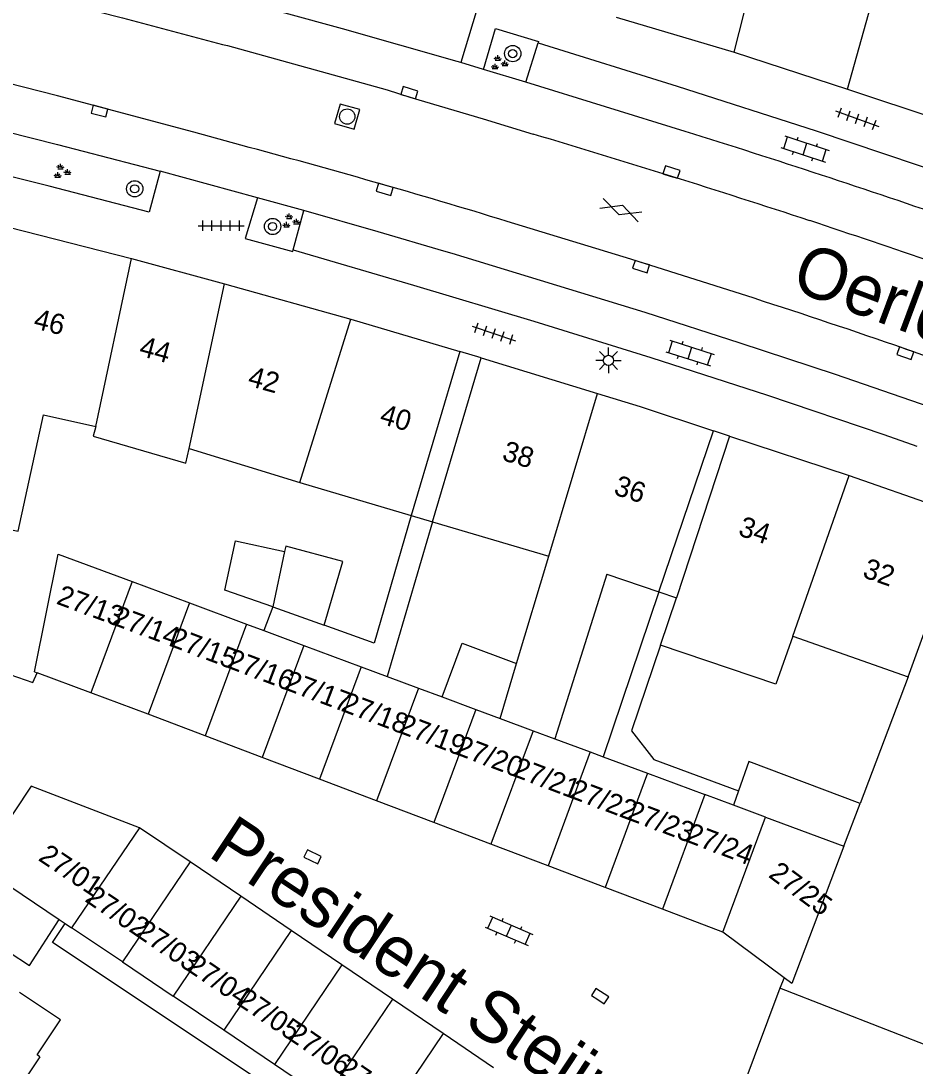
# Model space of a CAD drawing. Extents: x 132994 to 136000, y 393499 to 395512.
# Drawn here: x 133779.7 to 133823.6, y 395327.7 to 395379 of the extents above; entities that cross this region are included whole.
import ezdxf

# ---------------------------------------------------------------- set-up
doc = ezdxf.new("R2010")
doc.units = 0
for name, color, linetype in [('gg-afsc-erfafscheiding', 7, 'Continuous'), ('gg-afsc-muur', 7, 'Continuous'), ('gg-anno-huisnummerreeks BGT', 7, 'Continuous'), ('gg-anno-openbare ruimte label', 7, 'Continuous'), ('gg-bbg-bijgebouw', 7, 'Continuous'), ('gg-bbg-gedigitaliseerde bebouwing', 7, 'Continuous'), ('gg-bbg-gedigitaliseerde bebouwing onder overbouw', 7, 'Continuous'), ('gg-bbg-gedigitaliseerde bijgebouw', 7, 'Continuous'), ('gg-bbg-gedigitaliseerde overbouw', 7, 'Continuous'), ('gg-bbg-hoofdgebouw', 7, 'Continuous'), ('gg-bbg-luifel en loopbrug', 7, 'Continuous'), ('gg-bbg-pand overbouw', 7, 'Continuous'), ('gg-bbg-tussenscheiding', 7, 'Continuous'), ('gg-knt-verharding', 7, 'Continuous'), ('gg-knt-verharding nz', 7, 'Continuous'), ('gt-symb-boom', 7, 'Continuous'), ('gt-symb-gesloten verharding', 7, 'Continuous'), ('gt-symb-groenvak', 7, 'Continuous'), ('gt-symb-klinker verharding', 7, 'Continuous'), ('gt-symb-kolk', 7, 'Continuous'), ('gt-symb-lichtmast', 7, 'Continuous'), ('gt-symb-rioolschacht', 7, 'Continuous'), ('gt-symb-tegel verharding', 7, 'Continuous')]:
    doc.layers.add(name, color=color, linetype=linetype)

# ---------------------------------------------------------------- blocks, each defined once
blk = doc.blocks.new('gt0-TEG1')
at = {"layer": 'gt-symb-tegel verharding'}
for p, q in [((-1.125, 0), (1.125, 0)), ((-0.9, -0.25), (-0.9, 0.25)), ((-0.45, -0.25), (-0.45, 0.25)), ((0, -0.25), (0, 0.25)), ((0.45, -0.25), (0.45, 0.25)), ((0.9, -0.25), (0.9, 0.25))]:
    blk.add_line(p, q, dxfattribs=at)
blk = doc.blocks.new('gt0-KL1')
at = {"layer": 'gt-symb-klinker verharding'}
for p, q in [((-1.15, 0.3), (1.15, 0.3)), ((-1, -0.3), (-1, 0.3)), ((-0.5, 0.3), (-0.5, 0.45)), ((0, -0.3), (0, 0.3)), ((0.5, 0.3), (0.5, 0.45)), ((1, -0.3), (1, 0.3)), ((-1.15, -0.3), (1.15, -0.3)), ((-0.5, -0.45), (-0.5, -0.3)), ((0.5, -0.45), (0.5, -0.3))]:
    blk.add_line(p, q, dxfattribs=at)
blk = doc.blocks.new('gt0-KOLK')
at = {"layer": 'gt-symb-kolk'}
blk.add_lwpolyline([(0, 0), (0.375, 0), (0.375, 0.4), (-0.375, 0.4), (-0.375, 0), (0, 0)], dxfattribs=at)
blk = doc.blocks.new('gt0-LMAST')
at = {"layer": 'gt-symb-lichtmast'}
for p, q in [((-0.005, 0.246), (-0.005, 0.621)), ((-0.182, 0.173), (-0.447, 0.438)), ((0.172, 0.173), (0.437, 0.438)), ((-0.255, -0.004), (-0.63, -0.004)), ((-0.182, -0.181), (-0.447, -0.446)), ((-0.005, -0.254), (-0.005, -0.629)), ((0.437, -0.446), (0.172, -0.181)), ((0.245, -0.004), (0.62, -0.004))]:
    blk.add_line(p, q, dxfattribs=at)
blk.add_circle((-0.005, -0.004), 0.25, dxfattribs=at)
blk = doc.blocks.new('gt0-GESVH1')
at = {"layer": 'gt-symb-gesloten verharding'}
for p, q in [((-0.992, -0.261), (0.008, 0.239)), ((0.008, -0.261), (-0.992, 0.239)), ((0.008, 0.239), (1.008, -0.261)), ((1.008, 0.239), (0.008, -0.261))]:
    blk.add_line(p, q, dxfattribs=at)
blk = doc.blocks.new('gt0-RS')
at = {"layer": 'gt-symb-rioolschacht'}
blk.add_lwpolyline([(-0.5, -0.5), (0.5, -0.5), (0.5, 0.5), (-0.5, 0.5)], close=True, dxfattribs=at)
blk.add_circle((0, 0), 0.375, dxfattribs=at)
blk = doc.blocks.new('gt0-GRVAK')
at = {"layer": 'gt-symb-groenvak'}
for p, q in [((-0.11, 0.189), (-0.228, 0.24)), ((-0.182, 0.153), (0.088, 0.153)), ((-0.091, 0.211), (-0.156, 0.322)), ((-0.047, 0.214), (-0.047, 0.393)), ((-0.004, 0.211), (0.061, 0.322)), ((0.015, 0.189), (0.133, 0.24)), ((0.262, -0.052), (0.197, 0.059)), ((0.305, -0.049), (0.305, 0.13)), ((0.349, -0.052), (0.414, 0.059)), ((-0.245, -0.228), (-0.363, -0.177)), ((-0.318, -0.264), (-0.047, -0.264)), ((-0.226, -0.206), (-0.291, -0.095)), ((-0.183, -0.203), (-0.183, -0.024)), ((-0.139, -0.206), (-0.074, -0.095)), ((-0.12, -0.228), (-0.002, -0.177)), ((0.243, -0.074), (0.125, -0.023)), ((0.17, -0.11), (0.441, -0.11)), ((0.368, -0.074), (0.486, -0.023))]:
    blk.add_line(p, q, dxfattribs=at)
blk = doc.blocks.new('gt0-BOOM')
at = {"layer": 'gt-symb-boom'}
for radius in [0.4, 0.2]:
    blk.add_circle((0, 0), radius, dxfattribs=at)

msp = doc.modelspace()

# ---------------------------------------------------------------- linework, layer by layer
at = {"layer": 'gg-afsc-erfafscheiding'}
for p, q in [((133799.956, 395354.443), (133797.716, 395346.859)), ((133811.062, 395350.999), (133808.329, 395342.914)), ((133792.105, 395350.262), (133791.675, 395349.104)), ((133823.296, 395346.836), (133820.946, 395340.625))]:
    msp.add_line(p, q, dxfattribs=at)
for points in [[(133798.905, 395354.754), (133797.08, 395348.487), (133794.634, 395349.368)], [(133811.135, 395348.389), (133809.714, 395344.185), (133810.811, 395342.783), (133814.967, 395341.239)], [(133796.298, 395323.805), (133781.297, 395333.807), (133781.915, 395334.738)]]:
    msp.add_lwpolyline(points, dxfattribs=at)
at = {"layer": 'gg-afsc-muur'}
msp.add_line((133817.212, 395332.075), (133817.004, 395331.569), dxfattribs=at)
msp.add_lwpolyline([(133775.489, 395348.283), (133777.675, 395347.48), (133780.327, 395346.56), (133780.537, 395347.035)], dxfattribs=at)
at = {"layer": 'gg-bbg-bijgebouw'}
for p, q in [((133780.407, 395347.083), (133780.537, 395347.035)), ((133783.172, 395346.056), (133780.537, 395347.035)), ((133785.984, 395345.01), (133783.172, 395346.056)), ((133788.79, 395343.948), (133785.984, 395345.01)), ((133791.595, 395342.885), (133788.79, 395343.948)), ((133794.401, 395341.822), (133791.595, 395342.885)), ((133797.206, 395340.758), (133794.401, 395341.822)), ((133800.011, 395339.695), (133797.206, 395340.758)), ((133788.049, 395337.753), (133785.565, 395339.436)), ((133802.816, 395338.631), (133800.011, 395339.695)), ((133805.622, 395337.567), (133802.816, 395338.631)), ((133790.532, 395336.07), (133788.049, 395337.753)), ((133808.427, 395336.504), (133805.622, 395337.567)), ((133811.232, 395335.441), (133808.427, 395336.504)), ((133793.016, 395334.387), (133790.532, 395336.07)), ((133814.199, 395334.316), (133811.232, 395335.441)), ((133795.499, 395332.705), (133793.016, 395334.387)), ((133817.212, 395332.075), (133814.199, 395334.316)), ((133797.983, 395331.022), (133795.499, 395332.705)), ((133817.004, 395331.569), (133813.384, 395321.896)), ((133800.467, 395329.339), (133797.983, 395331.022)), ((133802.95, 395327.657), (133800.467, 395329.339))]:
    msp.add_line(p, q, dxfattribs=at)
msp.add_lwpolyline([(133785.565, 395339.436), (133780.251, 395341.466), (133777.662, 395337.6)], dxfattribs=at)
at = {"layer": 'gg-bbg-gedigitaliseerde bebouwing'}
for p, q in [((133788, 395358.031), (133793.439, 395356.368)), ((133793.439, 395356.368), (133798.905, 395354.754)), ((133823.296, 395346.836), (133826.15, 395354.71)), ((133799.956, 395354.443), (133805.658, 395352.759)), ((133804.073, 395347.494), (133805.658, 395352.759)), ((133808.511, 395351.866), (133805.951, 395343.798)), ((133808.511, 395351.866), (133811.062, 395350.999)), ((133811.135, 395348.389), (133811.922, 395350.717)), ((133817.634, 395348.838), (133823.296, 395346.836))]:
    msp.add_line(p, q, dxfattribs=at)
for points in [[(133775.871, 395354.736), (133779.606, 395353.978), (133780.855, 395359.697), (133783.426, 395359.116)], [(133783.426, 395359.116), (133783.297, 395358.649), (133787.845, 395357.31), (133788, 395358.031)], [(133817.634, 395348.838), (133816.795, 395346.477), (133811.135, 395348.389)], [(133780.68, 395328.199), (133780.54, 395328.292), (133781.686, 395330.01), (133779.668, 395331.355)], [(133780.68, 395328.199), (133777.062, 395322.777), (133778.655, 395321.62)]]:
    msp.add_lwpolyline(points, dxfattribs=at)
at = {"layer": 'gg-bbg-gedigitaliseerde bebouwing onder overbouw'}
for p, q in [((133801.282, 395362.803), (133798.905, 395354.754)), ((133799.956, 395354.443), (133802.333, 395362.492)), ((133811.062, 395350.999), (133813.736, 395358.911)), ((133814.53, 395358.65), (133811.922, 395350.717))]:
    msp.add_line(p, q, dxfattribs=at)
at = {"layer": 'gg-bbg-gedigitaliseerde bijgebouw'}
for p, q in [((133785.2, 395351.511), (133788.012, 395350.465)), ((133788.012, 395350.465), (133790.824, 395349.42)), ((133792.105, 395350.262), (133794.634, 395349.368)), ((133790.824, 395349.42), (133791.675, 395349.104)), ((133791.675, 395349.104), (133793.636, 395348.375)), ((133793.636, 395348.375), (133796.448, 395347.33)), ((133796.448, 395347.33), (133797.716, 395346.859)), ((133797.716, 395346.859), (133799.26, 395346.285)), ((133799.26, 395346.285), (133800.423, 395345.852)), ((133805.951, 395343.798), (133807.696, 395343.149)), ((133807.696, 395343.149), (133808.329, 395342.914)), ((133808.329, 395342.914), (133810.508, 395342.104)), ((133810.508, 395342.104), (133813.32, 395341.059)), ((133814.721, 395340.538), (133813.32, 395341.059)), ((133814.967, 395341.239), (133814.721, 395340.538)), ((133820.147, 395338.521), (133820.946, 395340.625)), ((133777.662, 395337.6), (133781.629, 395334.931)), ((133781.629, 395334.931), (133781.915, 395334.738)), ((133781.915, 395334.738), (133782.235, 395334.523)), ((133784.725, 395332.846), (133782.235, 395334.523)), ((133784.725, 395332.846), (133787.213, 395331.171)), ((133789.702, 395329.496), (133787.213, 395331.171)), ((133827.666, 395327.404), (133817.004, 395331.569)), ((133792.191, 395327.821), (133789.702, 395329.496)), ((133794.68, 395326.146), (133792.191, 395327.821))]:
    msp.add_line(p, q, dxfattribs=at)
for points in [[(133792.105, 395350.262), (133789.761, 395351.091), (133790.28, 395353.502), (133792.69, 395352.983)], [(133794.634, 395349.368), (133795.547, 395352.486), (133792.749, 395353.254), (133792.69, 395352.983)], [(133780.407, 395347.083), (133781.569, 395352.86), (133785.2, 395351.511)], [(133800.423, 395345.852), (133801.402, 395348.487), (133804.073, 395347.494)], [(133820.946, 395340.625), (133815.476, 395342.688), (133814.967, 395341.239)], [(133820.147, 395338.521), (133817.593, 395331.792), (133817.212, 395332.075)]]:
    msp.add_lwpolyline(points, dxfattribs=at)
at = {"layer": 'gg-bbg-gedigitaliseerde overbouw'}
for p, q in [((133798.905, 395354.754), (133799.956, 395354.443)), ((133811.062, 395350.999), (133811.922, 395350.717))]:
    msp.add_line(p, q, dxfattribs=at)
at = {"layer": 'gg-bbg-hoofdgebouw'}
for p, q in [((133808.965, 395379.19), (133814.75, 395377.48)), ((133814.75, 395377.48), (133820.313, 395375.664)), ((133820.313, 395375.664), (133826.075, 395373.763)), ((133779.143, 395368.888), (133785.17, 395367.36)), ((133785.17, 395367.36), (133789.735, 395366.111)), ((133789.735, 395366.111), (133795.942, 395364.38)), ((133795.942, 395364.38), (133801.282, 395362.803)), ((133802.333, 395362.492), (133808.056, 395360.735)), ((133814.53, 395358.65), (133820.4, 395356.72)), ((133820.4, 395356.72), (133826.15, 395354.71))]:
    msp.add_line(p, q, dxfattribs=at)
msp.add_lwpolyline([(133808.056, 395360.735), (133810.15, 395360.09), (133813.736, 395358.911)], dxfattribs=at)
at = {"layer": 'gg-bbg-luifel en loopbrug'}
msp.add_lwpolyline([(133776.155, 395335.289), (133780.159, 395332.678), (133781.629, 395334.931)], dxfattribs=at)
at = {"layer": 'gg-bbg-pand overbouw'}
for p, q in [((133802.333, 395362.492), (133801.282, 395362.803)), ((133814.53, 395358.65), (133813.736, 395358.911))]:
    msp.add_line(p, q, dxfattribs=at)
at = {"layer": 'gg-bbg-tussenscheiding'}
for p, q in [((133820.313, 395375.664), (133822.521, 395383.487)), ((133783.426, 395359.116), (133785.17, 395367.36)), ((133788, 395358.031), (133789.735, 395366.111)), ((133793.439, 395356.368), (133795.942, 395364.38)), ((133805.658, 395352.759), (133808.056, 395360.735)), ((133817.634, 395348.838), (133820.4, 395356.72)), ((133792.69, 395352.983), (133792.105, 395350.262)), ((133785.2, 395351.511), (133783.172, 395346.056)), ((133788.012, 395350.465), (133785.984, 395345.01)), ((133790.824, 395349.42), (133788.79, 395343.948)), ((133793.636, 395348.375), (133791.595, 395342.885)), ((133803.262, 395344.797), (133804.073, 395347.494)), ((133796.448, 395347.33), (133794.401, 395341.822)), ((133799.26, 395346.285), (133797.206, 395340.758)), ((133800.423, 395345.852), (133802.072, 395345.239)), ((133802.072, 395345.239), (133800.011, 395339.695)), ((133802.072, 395345.239), (133803.262, 395344.797)), ((133803.262, 395344.797), (133804.884, 395344.194)), ((133804.884, 395344.194), (133802.816, 395338.631)), ((133804.884, 395344.194), (133805.951, 395343.798)), ((133807.696, 395343.149), (133805.622, 395337.567)), ((133810.508, 395342.104), (133808.427, 395336.504)), ((133813.32, 395341.059), (133811.232, 395335.441)), ((133816.294, 395339.953), (133814.721, 395340.538)), ((133814.199, 395334.316), (133816.294, 395339.953)), ((133816.294, 395339.953), (133820.147, 395338.521)), ((133785.565, 395339.436), (133782.235, 395334.523)), ((133788.049, 395337.753), (133784.725, 395332.846)), ((133790.532, 395336.07), (133787.213, 395331.171)), ((133793.016, 395334.387), (133789.702, 395329.496)), ((133795.499, 395332.705), (133792.191, 395327.821)), ((133797.983, 395331.022), (133794.68, 395326.146)), ((133800.467, 395329.339), (133797.168, 395324.47))]:
    msp.add_line(p, q, dxfattribs=at)
msp.add_lwpolyline([(133814.75, 395377.48), (133816.739, 395385.282), (133818.966, 395393.026)], dxfattribs=at)
at = {"layer": 'gg-knt-verharding'}
for p, q in [((133802.57, 395381.08), (133801.338, 395376.971)), ((133789.638, 395377.864), (133789.885, 395377.813)), ((133804.524, 395376.015), (133805.131, 395377.945)), ((133802.455, 395376.636), (133801.338, 395376.971)), ((133804.524, 395376.015), (133802.455, 395376.636)), ((133812.351, 395373.595), (133804.524, 395376.015)), ((133791.351, 395370.334), (133786.584, 395371.644)), ((133793.636, 395369.706), (133791.351, 395370.334)), ((133793.113, 395367.779), (133793.636, 395369.706))]:
    msp.add_line(p, q, dxfattribs=at)
for points in [[(133801.338, 395376.971), (133801.154, 395377.026), (133795.535, 395378.632), (133789.899, 395380.185)], [(133802.455, 395376.636), (133803.046, 395378.642), (133805.151, 395378.01), (133805.131, 395377.945)], [(133805.131, 395377.945), (133811.965, 395375.806), (133818.782, 395373.623), (133825.448, 395371.388), (133832.095, 395369.095), (133836.201, 395367.553), (133840.297, 395365.987)], [(133776.479, 395374.221), (133781.537, 395372.957), (133786.584, 395371.644)], [(133786.584, 395371.644), (133786.035, 395369.633), (133781.129, 395370.906), (133776.211, 395372.14), (133776.02, 395372.172)], [(133791.351, 395370.334), (133790.752, 395368.342), (133793.094, 395367.709), (133793.113, 395367.779)], [(133824.374, 395360.062), (133819.725, 395361.664), (133815.056, 395363.204), (133810.381, 395364.712), (133800.916, 395367.612), (133800.502, 395367.717), (133797.286, 395368.66), (133793.636, 395369.706)], [(133793.113, 395367.779), (133799.022, 395366.045), (133804.919, 395364.283), (133810.67, 395362.509), (133816.399, 395360.662), (133822.105, 395358.724), (133823.718, 395358.145)]]:
    msp.add_lwpolyline(points, dxfattribs=at)
msp.add_arc((133669.725, 394917.122), 478.236, 70.96352, 72.64843, dxfattribs=at)
at = {"layer": 'gg-knt-verharding nz'}
for points in [[(133779.818, 395380.418), (133784.735, 395379.169), (133789.638, 395377.864)], [(133789.885, 395377.813), (133797.72, 395375.629), (133798.835, 395375.274), (133802.429, 395374.214), (133804.897, 395373.462)], [(133790.532, 395372.92), (133788.23, 395373.561), (133781.541, 395375.347), (133779.039, 395375.974), (133776.531, 395376.581)], [(133815.737, 395365.406), (133809.687, 395367.329), (133803.616, 395369.179)]]:
    msp.add_lwpolyline(points, dxfattribs=at)
for centre, radius, start, end in [((133644.105, 394835.817), 561.174, 71.89747, 73.34979), ((133693.325, 395008.19), 377.462, 73.01074, 75.07649), ((133679.544, 394948.147), 443.395, 70.06651, 71.74007), ((133707.189, 395028.847), 353.63, 69.60803, 72.12425)]:
    msp.add_arc(centre, radius, start, end, dxfattribs=at)

# ---------------------------------------------------------------- block references
at = {"layer": 'gt-symb-boom'}
for p in [(133803.885, 395377.409), (133785.329, 395370.777), (133792.098, 395368.929)]:
    msp.add_blockref('gt0-BOOM', p, dxfattribs=at)
at = {"layer": 'gt-symb-gesloten verharding', "rotation": -19.503573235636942}
msp.add_blockref('gt0-GESVH1', (133809.189, 395369.747), dxfattribs=at)
at = {"layer": 'gt-symb-groenvak'}
for p in [(133803.2, 395376.936), (133781.732, 395371.612), (133792.963, 395369.175)]:
    msp.add_blockref('gt0-GRVAK', p, dxfattribs=at)
at = {"layer": 'gt-symb-klinker verharding'}
for p, rotation in [((133818.236, 395372.728), -18.126812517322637), ((133812.595, 395362.722), -17.764323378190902), ((133803.701, 395334.381), -23.386642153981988)]:
    msp.add_blockref('gt0-KL1', p, dxfattribs=dict(at, rotation=rotation))
at = {"layer": 'gt-symb-kolk'}
for p, rotation in [((133798.75, 395375.301), -16.858398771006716), ((133783.651, 395374.785), 165.1018127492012), ((133811.621, 395371.405), -17.40188791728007), ((133797.661, 395370.945), 163.97589034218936), ((133810.248, 395367.154), 162.66989131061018), ((133823.223, 395362.899), 160.8586262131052), ((133793.977, 395337.828), -26.052350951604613), ((133808.067, 395331.001), -33.0863073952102)]:
    msp.add_blockref('gt0-KOLK', p, dxfattribs=dict(at, rotation=rotation))
at = {"layer": 'gt-symb-lichtmast'}
msp.add_blockref('gt0-LMAST', (133808.589, 395362.365), dxfattribs=at)
at = {"layer": 'gt-symb-rioolschacht', "rotation": -15.66210634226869}
msp.add_blockref('gt0-RS', (133795.762, 395374.321), dxfattribs=at)
at = {"layer": 'gt-symb-tegel verharding'}
for p, rotation in [((133820.791, 395374.218), -19.63070227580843), ((133802.962, 395363.68), -18.362468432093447)]:
    msp.add_blockref('gt0-TEG1', p, dxfattribs=dict(at, rotation=rotation))
msp.add_blockref('gt0-TEG1', (133789.571, 395368.965), dxfattribs=at)

# ---------------------------------------------------------------- texts
at = {"layer": 'gg-anno-huisnummerreeks BGT'}
for s, rotation, p in [('46', 345.8, (133780.315, 395363.948)), ('44', 344.7, (133785.497, 395362.605)), ('42', 344.4, (133790.831, 395361.133)), ('40', 343.6, (133797.303, 395359.284)), ('38', 342.9, (133803.313, 395357.486)), ('36', 341.8, (133808.793, 395355.8)), ('34', 341.8, (133814.907, 395353.79)), ('32', 340.7, (133821.009, 395351.741)), ('27/13', 339.6, (133781.436, 395350.435)), ('27/14', 339.6, (133784.161, 395349.422)), ('27/15', 339.3, (133786.991, 395348.37)), ('27/16', 339.2, (133789.799, 395347.31)), ('27/17', 339.3, (133792.603, 395346.244)), ('27/18', 339.2, (133795.411, 395345.184)), ('27/19', 339.2, (133798.215, 395344.12)), ('27/20', 339.2, (133801.021, 395343.057)), ('27/21', 339.2, (133803.826, 395341.992)), ('27/22', 339.2, (133806.631, 395340.929)), ('27/23', 339.2, (133809.436, 395339.866)), ('27/24', 339.2, (133812.323, 395338.772)), ('27/01', 326.2, (133780.549, 395337.864)), ('27/25', 323.4, (133816.392, 395337.046)), ('27/02', 325.9, (133782.836, 395335.849)), ('27/03', 325.9, (133785.318, 395334.166)), ('27/04', 325.9, (133787.803, 395332.483)), ('27/05', 325.9, (133790.287, 395330.8)), ('27/06', 325.9, (133792.77, 395329.118)), ('27/07', 325.9, (133795.254, 395327.435))]:
    msp.add_text(s, height=1, rotation=rotation, dxfattribs=at).set_placement(p)
at = {"layer": 'gg-anno-openbare ruimte label'}
for s, rotation, p in [('Oerlesestraat', 339.5, (133817.464, 395365.869)), ('President Steijnstraat', 326.4, (133788.866, 395338.068))]:
    msp.add_text(s, height=2.5, rotation=rotation, dxfattribs=at).set_placement(p)

doc.saveas('drawing.dxf')
